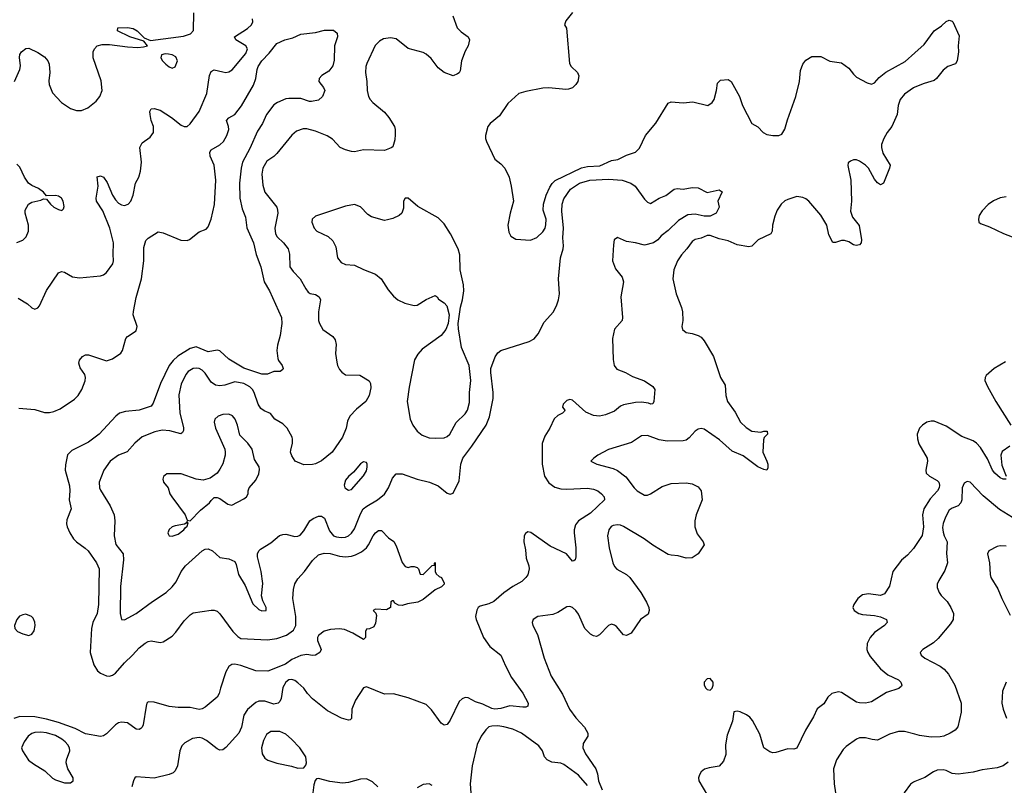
# Model space of a CAD drawing. Header units: inches. Extents: x 2134017 to 2292458, y 756222 to 916513.
# Tile 308 of 387: x 2234010 to 2240599, y 843480 to 848604. Entities that reach past the tile are written whole.
import ezdxf

# ---------------------------------------------------------------- set-up
doc = ezdxf.new("R2010")
doc.units = ezdxf.units.IN
doc.header["$MEASUREMENT"] = 0
doc.layers.add('C2834', color=7, linetype='Continuous')
doc.layers.add('C2844', color=7, linetype='Continuous')

msp = doc.modelspace()

# ---------------------------------------------------------------- linework, layer by layer
at = {"layer": 'C2834', "color": 5}
for points, elevation in [([(2233975.8, 848190), (2234011.6, 848270), (2234014.9, 848294.9), (2234007.7, 848352.3), (2234009.6, 848370.4), (2234021.2, 848390), (2234050, 848411), (2234070, 848414.8), (2234130, 848385.5), (2234176.5, 848356.5), (2234198, 848330), (2234206.9, 848306.9), (2234210.4, 848250.4), (2234204.4, 848195.6), (2234206, 848170), (2234230, 848114.9), (2234288.4, 848050), (2234349.2, 848009.2), (2234390, 847995.8), (2234423.9, 847996.1), (2234465.8, 848014.2), (2234520.9, 848059.1), (2234545.2, 848090), (2234561.2, 848130), (2234554.2, 848194.2), (2234501.6, 848350), (2234500.5, 848390), (2234509.8, 848410.2), (2234527, 848430), (2234562.3, 848437.7), (2234610, 848438.4), (2234730, 848422.6), (2234801, 848419), (2234838, 848422), (2234864, 848430), (2234839.5, 848459.5), (2234746, 848490), (2234664, 848530), (2234666, 848550), (2234730, 848552), (2234770, 848545.3), (2234794.9, 848530), (2234842.5, 848482.5), (2234884.9, 848464.9), (2235106.5, 848493.5), (2235152.6, 848510), (2235172.6, 848532.6), (2235175.4, 848650)], 280), ([(2233999.9, 846739.9), (2234062.4, 846702.4), (2234090, 846676), (2234110, 846666.8), (2234130, 846676), (2234141.2, 846690), (2234190, 846790.7), (2234270, 846910.6), (2234290, 846918.4), (2234310, 846913.7), (2234363.9, 846883.9), (2234410, 846875.6), (2234550, 846888.9), (2234570, 846896.4), (2234590, 846913), (2234632.3, 846970), (2234638, 846990), (2234634.2, 847034.2), (2234637.1, 847110), (2234612.9, 847210), (2234564.9, 847324.8), (2234524.1, 847390), (2234521.4, 847410), (2234535.3, 847490), (2234528.2, 847551.8), (2234550, 847560.3), (2234570.3, 847550), (2234593.9, 847513.9), (2234631.1, 847430), (2234650, 847398.9), (2234670, 847376.9), (2234690, 847364.3), (2234710, 847360.2), (2234735.6, 847370), (2234752.3, 847390), (2234769.7, 847429.7), (2234785.1, 847510), (2234806.2, 847550), (2234817.2, 847590), (2234824.8, 847650), (2234812.8, 847750), (2234830, 847779.3), (2234882.7, 847817.3), (2234904.2, 847850), (2234904.2, 847890), (2234889.6, 847930), (2234882, 847970), (2234880.7, 847990), (2234890, 848006.8), (2234910, 848010.4), (2234950, 847998.3), (2235026.4, 847950), (2235090, 847898), (2235110, 847888.4), (2235130, 847890.4), (2235150, 847906.7), (2235210.8, 847990), (2235262.3, 848110), (2235279.7, 848230), (2235290, 848258), (2235310, 848268.5), (2235370, 848254.3), (2235390, 848251.8), (2235410, 848255.8), (2235430.8, 848269.2), (2235522.6, 848377.4), (2235533.1, 848410), (2235523.5, 848430), (2235456, 848470), (2235447.3, 848490), (2235533.6, 848546.4), (2235560.4, 848570), (2235569.7, 848590), (2235568.4, 848610)], 260), ([(2236908.8, 848630), (2236937.8, 848550), (2236963.4, 848523.4), (2237010, 848490.4), (2237018.7, 848470), (2237010.4, 848430), (2236990, 848394), (2236965.5, 848330), (2236957.1, 848262.9), (2236950, 848248.7), (2236939.1, 848240.9), (2236910, 848229.5), (2236850, 848251.6), (2236810, 848282.9), (2236763.5, 848343.5), (2236730, 848374.3), (2236710, 848385.1), (2236610, 848412.6), (2236530, 848475.6), (2236490, 848483.5), (2236443.2, 848476.8), (2236418.4, 848461.6), (2236388.6, 848431.4), (2236332.8, 848310), (2236326.5, 848290), (2236324, 848250), (2236332.9, 848190), (2236334, 848130), (2236343.2, 848090), (2236355.6, 848070), (2236373.7, 848050), (2236450, 847986.5), (2236479.7, 847950), (2236517.6, 847890), (2236522.8, 847870), (2236523.1, 847836.9), (2236519.3, 847800.7), (2236506, 847754), (2236494.4, 847745.6), (2236450, 847729.5), (2236310, 847732.4), (2236250, 847720.4), (2236230, 847721.7), (2236190, 847732.4), (2236154, 847750), (2236103.7, 847803.7), (2236067.6, 847827.6), (2235990, 847858.9), (2235930, 847873.8), (2235906.5, 847873.5), (2235862.6, 847857.4), (2235830, 847831.6), (2235730, 847709.6), (2235710, 847689.6), (2235663.2, 847656.8), (2235636.5, 847610), (2235630.2, 847569.8), (2235637.5, 847497.5), (2235649.1, 847450), (2235730.2, 847350.2), (2235735.3, 847330), (2235736.5, 847310), (2235716.8, 847210), (2235721.6, 847170), (2235731.6, 847150), (2235775.8, 847110), (2235806, 847070), (2235814.9, 847034.9), (2235818, 846950), (2235838.6, 846918.6), (2235886.7, 846870), (2235923.4, 846803.4), (2235941, 846781), (2235952.6, 846772.6), (2235990, 846764.2), (2236014.6, 846750), (2236022.6, 846730), (2236009.1, 846650), (2236010.2, 846590.2), (2236014.9, 846570), (2236038, 846530), (2236104.5, 846484.5), (2236121.4, 846461.4), (2236126.9, 846430), (2236123.9, 846370), (2236131.3, 846311.3), (2236136.5, 846290), (2236150, 846264), (2236165.1, 846245.1), (2236190, 846226.4), (2236284.9, 846224.9), (2236347.7, 846187.7), (2236356.3, 846170), (2236359.5, 846139.5), (2236348.5, 846090), (2236326.7, 846050), (2236263.4, 845996.6), (2236219.5, 845950), (2236203.6, 845916.4), (2236194.6, 845870), (2236170.3, 845810), (2236101.3, 845710), (2236030, 845651.2), (2235990, 845631.1), (2235970, 845626.2), (2235910, 845624), (2235852.3, 845650), (2235830, 845686), (2235822.6, 845710), (2235823.3, 845723.3), (2235835.3, 845770), (2235836.3, 845796.3), (2235832.8, 845810), (2235799.1, 845870), (2235770, 845899.1), (2235718, 845930), (2235688.9, 845968.9), (2235646.7, 845986.7), (2235623.1, 846003.1), (2235606, 846030), (2235578.4, 846110), (2235567.2, 846130), (2235550, 846147.3), (2235510, 846169.8), (2235450, 846180.9), (2235382.6, 846157.4), (2235350, 846154.4), (2235319.3, 846159.3), (2235290, 846179.2), (2235250, 846238), (2235230, 846258), (2235210, 846269), (2235190, 846272), (2235170, 846268.9), (2235136, 846250), (2235120.7, 846230), (2235090, 846164.5), (2235073.8, 846093.8), (2235081, 845970), (2235105, 845875.1), (2235105.3, 845854.8), (2235099.7, 845840.3), (2235088.3, 845831.7), (2235013.5, 845853.5), (2234963.7, 845856.3), (2234914.2, 845845.8), (2234830, 845812.1), (2234780.9, 845770), (2234727.9, 845712.1), (2234670, 845689.8), (2234615.3, 845650), (2234572.3, 845590), (2234541.5, 845510), (2234544.4, 845470), (2234550, 845456.3), (2234614.9, 845350), (2234642.4, 845290), (2234647, 845250), (2234642.4, 845150), (2234652.8, 845092.7), (2234702.6, 845030), (2234703.2, 844990), (2234683.2, 844810), (2234682.6, 844630), (2234690.7, 844590.7), (2234710, 844587.7), (2234790, 844629.1), (2234897.6, 844710), (2234990, 844771.4), (2235030.5, 844809.5), (2235057.3, 844842.7), (2235090.8, 844910), (2235119.2, 844950), (2235230, 845048.8), (2235250, 845059.5), (2235270, 845062), (2235300.7, 845050), (2235350, 845004), (2235410, 844996.3), (2235450, 844978.8), (2235458.9, 844958.9), (2235474.2, 844890), (2235517.7, 844817.7), (2235570, 844694.8), (2235610, 844657.3), (2235630, 844648), (2235658, 844650), (2235659.3, 844670), (2235635.8, 844715.8), (2235628.1, 844748.1), (2235635.6, 844830), (2235626.6, 844910), (2235601.3, 845010), (2235601.6, 845030), (2235609.6, 845050), (2235620.1, 845059.9), (2235690, 845102.4), (2235749, 845151), (2235770, 845158.9), (2235790, 845160.3), (2235850, 845145.5), (2235870, 845146.7), (2235885.8, 845154.2), (2235910, 845183.1), (2235950.7, 845249.3), (2235973.2, 845266.8), (2236010, 845282), (2236030, 845281.5), (2236050, 845267), (2236083.5, 845183.5), (2236110, 845150.8), (2236130, 845142.4), (2236160.7, 845139.3), (2236190, 845141.5), (2236210, 845149.5), (2236230, 845167.3), (2236250, 845195.6), (2236290, 845296.9), (2236309.2, 845330), (2236332, 845348), (2236404.5, 845390), (2236450.5, 845429.5), (2236477.4, 845470), (2236504.1, 845535.9), (2236530, 845563.8), (2236570, 845564.4), (2236670, 845528), (2236751.3, 845510), (2236810, 845485.5), (2236870, 845436.3), (2236890, 845428), (2236910, 845434.8), (2236950, 845518), (2236961.4, 845630), (2236974.4, 845670), (2237035.6, 845750), (2237130.6, 845890), (2237153.7, 845946.3), (2237178.3, 846070), (2237178.3, 846110), (2237162, 846242), (2237162.7, 846270), (2237191.4, 846348.6), (2237210, 846374.9), (2237230, 846390.6), (2237419, 846450), (2237452.3, 846467.7), (2237479.2, 846500.8), (2237519.5, 846580.5), (2237580.7, 846650), (2237604.6, 846695.4), (2237615.8, 846730), (2237622, 846770), (2237615.4, 846870), (2237627.8, 847010), (2237646.9, 847070), (2237648.7, 847090), (2237644.4, 847144.4), (2237649, 847210), (2237637.7, 847322.3), (2237640.8, 847370), (2237650, 847406), (2237696.5, 847470), (2237754.7, 847510), (2237826, 847530), (2237950, 847536.6), (2238041, 847530), (2238099.1, 847510), (2238128.2, 847490), (2238190, 847402.8), (2238210, 847382.8), (2238230, 847374.8), (2238289.6, 847410.3), (2238332.7, 847427.3), (2238390, 847470.4), (2238410, 847474), (2238450, 847471), (2238510, 847481), (2238550, 847478), (2238610, 847448), (2238690, 847466), (2238710, 847452), (2238682, 847390), (2238690.4, 847350), (2238670, 847309.6), (2238630, 847289.8), (2238590, 847289.8), (2238530, 847303.1), (2238481.4, 847298.6), (2238418.9, 847261.1), (2238350, 847192.8), (2238302.2, 847157.8), (2238280.3, 847130), (2238250.5, 847110), (2238190, 847095.5), (2238130, 847111.1), (2238070, 847119.1), (2238010, 847146.6), (2237988.7, 847131.3), (2237982.4, 847097.6), (2237977.6, 846990), (2237996.1, 846936.1), (2238040.2, 846880.2), (2238050.2, 846850), (2238032.8, 846750), (2238043.1, 846610), (2238040.3, 846590), (2237990, 846534), (2237976.4, 846470), (2237981.3, 846330), (2237988, 846290), (2238004.7, 846264.7), (2238062.9, 846242.9), (2238110, 846215.5), (2238190, 846187.7), (2238246.8, 846150), (2238259.1, 846130), (2238254, 846050), (2238246, 846034), (2238234, 846030), (2238218, 846038), (2238170, 846043.8), (2238130, 846041.5), (2238050, 846026.3), (2238030, 846017.4), (2237990, 845984.8), (2237930, 845959.2), (2237890, 845949.8), (2237850, 845954.8), (2237798, 845978), (2237710, 846056.9), (2237690, 846062), (2237670, 846055.8), (2237646, 846030), (2237642.8, 846010), (2237658.7, 845990), (2237656.3, 845983.7), (2237643.1, 845970), (2237610, 845954.8), (2237586.2, 845933.8), (2237556.8, 845870), (2237523.2, 845816.8), (2237507, 845767), (2237505.6, 845630), (2237521.6, 845550), (2237550, 845504), (2237590, 845476.2), (2237630, 845465), (2237670, 845462), (2237810, 845468.4), (2237850, 845461.7), (2237877.8, 845450), (2237903.5, 845430), (2237921.3, 845410), (2237924, 845390), (2237830, 845301.8), (2237750, 845250.9), (2237730, 845222.9), (2237719.1, 845190), (2237719.1, 845170), (2237730.2, 845069.8), (2237730.3, 845009.7), (2237726.8, 844990), (2237718, 844982), (2237710, 844979.5), (2237669.5, 845030), (2237560.2, 845080.2), (2237430, 845171.3), (2237410, 845176.2), (2237394, 845166), (2237386.3, 845150), (2237383.6, 845110), (2237395.3, 845055.2), (2237399.9, 844999.9), (2237416.4, 844950), (2237418.4, 844930), (2237410, 844889.3), (2237397.1, 844870), (2237370, 844843.6), (2237310.2, 844809.8), (2237250, 844767.8), (2237181.6, 844710), (2237150, 844694.5), (2237090, 844679.7), (2237077.6, 844670), (2237067.7, 844652.3), (2237060.2, 844610), (2237063.9, 844590), (2237112.4, 844470), (2237156.5, 844410), (2237230.2, 844350.2), (2237260, 844280), (2237300.6, 844200.6), (2237377.1, 844097.1), (2237411.7, 844030), (2237410.3, 844009.7), (2237396.2, 844003.8), (2237376.1, 844003.9), (2237290, 844013.1), (2237230, 843994), (2237190, 843990.6), (2237170, 843994.5), (2237110, 844022.4), (2237059.7, 844039.7), (2237010, 844065.4), (2236990, 844067.8), (2236970, 844059.6), (2236950, 844040.9), (2236890, 843916), (2236870, 843886.6), (2236850, 843881.6), (2236830, 843896.9), (2236764.7, 843984.7), (2236730, 844020.3), (2236610, 844066.3), (2236510, 844093), (2236450, 844089.6), (2236330, 844139.3), (2236310, 844132.7), (2236256.5, 844050), (2236232.7, 843990), (2236230, 843928), (2236221, 843919), (2236210, 843916), (2236164, 843930), (2236070, 843979.5), (2235970, 844059.6), (2235935.5, 844095.5), (2235910, 844130.9), (2235870, 844166.2), (2235850, 844181), (2235830, 844188.4), (2235810, 844185.4), (2235790, 844169.6), (2235770, 844133.6), (2235759.3, 844060.7), (2235750, 844041.3), (2235738.7, 844030), (2235710, 844023.7), (2235650, 844042.6), (2235610, 844044.1), (2235590, 844035.1), (2235533.6, 843986.4), (2235508.7, 843950), (2235493.5, 843870), (2235476.9, 843830), (2235390, 843732.8), (2235370, 843717.4), (2235350, 843715.1), (2235330, 843723.5), (2235259.5, 843779.5), (2235230, 843795.4), (2235210, 843799.8), (2235166.6, 843793.4), (2235115.4, 843764.6), (2235095.2, 843744.8), (2235081.4, 843710), (2235065, 843610), (2235050, 843577.6), (2235035.6, 843564.4), (2235010, 843551.3), (2234910, 843527.3), (2234790, 843535.8), (2234780.5, 843530), (2234770.4, 843510), (2234760.3, 843470)], 260), ([(2237708.6, 848651.4), (2237663.4, 848596.6), (2237656.3, 848570), (2237668.5, 848548.5), (2237688.2, 848310), (2237700.5, 848290), (2237743, 848250), (2237750.5, 848229.5), (2237744, 848190), (2237730.8, 848170), (2237710, 848149.2), (2237681.4, 848138.6), (2237664, 848136), (2237550, 848147.6), (2237510, 848146), (2237395.6, 848124.4), (2237350, 848109.5), (2237277.2, 848042.8), (2237220.3, 847959.8), (2237158.8, 847910), (2237142.8, 847890), (2237126, 847830), (2237126.8, 847810), (2237134, 847790), (2237190, 847670.8), (2237230, 847640.5), (2237255.8, 847610), (2237284.4, 847550), (2237298.4, 847490), (2237313.4, 847390), (2237290.7, 847310), (2237277.3, 847230), (2237282, 847182), (2237296.3, 847156.3), (2237330, 847134.8), (2237428.5, 847128.5), (2237470, 847147.2), (2237510, 847183.7), (2237525.4, 847210), (2237531.1, 847231.1), (2237532.8, 847270), (2237513.5, 847330), (2237515, 847370), (2237533, 847430), (2237556.8, 847483.2), (2237572.4, 847507.6), (2237592.8, 847527.2), (2237770, 847612.6), (2237810, 847622.8), (2237892.8, 847627.2), (2237970, 847662.8), (2238011.8, 847668.2), (2238070, 847698.6), (2238130, 847718.3), (2238156.3, 847743.7), (2238198.5, 847830), (2238267.2, 847912.8), (2238350, 848044.6), (2238370, 848053.8), (2238450, 848048.2), (2238513.7, 848053.7), (2238614, 848030), (2238642.7, 848050), (2238657, 848070), (2238673, 848130), (2238680.1, 848179.9), (2238700.2, 848199.8), (2238750, 848203.8), (2238771.3, 848191.3), (2238826, 848090), (2238845.5, 848030), (2238910, 847910.4), (2238950, 847887), (2238984.2, 847850), (2239010, 847835.8), (2239050, 847828.7), (2239090, 847828.5), (2239110, 847837.1), (2239129.1, 847870.9), (2239146.6, 847933.4), (2239203.7, 848090), (2239228.7, 848190), (2239235.6, 848264.4), (2239250, 848306.8), (2239270, 848334), (2239310, 848358), (2239370, 848358.8), (2239430, 848327.7), (2239510, 848314.8), (2239559, 848279), (2239590, 848238.8), (2239610, 848220.7), (2239681.7, 848181.7), (2239710, 848173.4), (2239730, 848180.7), (2239762.2, 848217.7), (2239806.2, 848253.8), (2239936.1, 848323.9), (2240000, 848381.6)], 280), ([(2234003.2, 846003.2), (2234110, 845994.5), (2234176.2, 845976.2), (2234210, 845974.3), (2234238.6, 845981.4), (2234280.2, 845999.8), (2234376, 846064), (2234400.8, 846090), (2234426.5, 846130), (2234447, 846187), (2234449.7, 846210), (2234446, 846230), (2234414.2, 846274.2), (2234404.8, 846304.8), (2234410, 846324.7), (2234429, 846350), (2234450, 846361), (2234470, 846361), (2234590, 846322), (2234630, 846334.8), (2234686.8, 846373.2), (2234697.2, 846390), (2234719, 846470), (2234730, 846484.7), (2234790, 846521), (2234795.1, 846550), (2234769.8, 846629.8), (2234771.2, 846651.2), (2234790, 846744), (2234825.2, 846870), (2234840.2, 846990), (2234840.1, 847079.9), (2234853.8, 847126.2), (2234870, 847142.8), (2234936.5, 847183.5), (2234970, 847177), (2235087.9, 847127.9), (2235130, 847126.7), (2235146.6, 847133.4), (2235210, 847183.8), (2235257.4, 847202.6), (2235270, 847217.3), (2235290.6, 847269.4), (2235313.1, 847366.9), (2235321.1, 847530), (2235309.9, 847629.9), (2235285.3, 847690), (2235282.4, 847717.6), (2235290, 847734), (2235350, 847766.7), (2235373.7, 847790), (2235395.1, 847830), (2235408.3, 847870), (2235407.8, 847890), (2235393.2, 847930), (2235410, 847946.8), (2235450, 847970.4), (2235492.8, 848027.2), (2235574.1, 848165.9), (2235589.4, 848210), (2235598.8, 848270), (2235605.9, 848290), (2235630, 848329.1), (2235679.1, 848380.9), (2235730, 848445.7), (2235782.9, 848470), (2235837.1, 848482.8), (2235890, 848506.4), (2235990, 848519.6), (2236050, 848533.8), (2236110, 848533.4), (2236134.6, 848514.6), (2236135.3, 848490), (2236115.3, 848430), (2236113, 848333), (2236104.7, 848295.3), (2236079.4, 848260.6), (2236030.8, 848230), (2236013.4, 848210), (2236010.7, 848190), (2236042.8, 848150), (2236050.7, 848130), (2236036, 848090), (2236010, 848066.6), (2235962.5, 848057.5), (2235950, 848057), (2235890, 848076.9), (2235810, 848077.6), (2235790, 848073.6), (2235734, 848050), (2235710, 848035.4), (2235660.9, 847970), (2235635.2, 847910), (2235601.2, 847858.8), (2235550, 847742.3), (2235500.9, 847650), (2235490.8, 847610), (2235481.4, 847510), (2235482.8, 847410), (2235498.8, 847338.8), (2235521.6, 847281.6), (2235529, 847211), (2235573.6, 847110), (2235592.4, 847032.4), (2235622.9, 846950), (2235645.4, 846850), (2235682.3, 846790), (2235761.3, 846610), (2235763.9, 846570), (2235752.9, 846490), (2235734, 846426), (2235730.1, 846390), (2235737.5, 846337.5), (2235742.5, 846322.5), (2235766, 846290), (2235773, 846270), (2235770, 846262), (2235752, 846250), (2235710, 846249.4), (2235668.7, 846231.3), (2235630, 846232.8), (2235510, 846271.2), (2235410, 846333), (2235350, 846387.4), (2235330, 846391.8), (2235270, 846382.4), (2235190, 846414.1), (2235150, 846404.2), (2235067.9, 846352.1), (2235036.6, 846323.4), (2235010.1, 846290), (2234951.3, 846170), (2234903.2, 846036.8), (2234890, 846018.3), (2234810, 845990.7), (2234717.6, 845982.4), (2234678.4, 845970), (2234653.7, 845950), (2234541.3, 845830), (2234470, 845777.7), (2234358.2, 845721.8), (2234329, 845691), (2234315.6, 845624.4), (2234313.5, 845590), (2234344, 845484), (2234346.2, 845450), (2234341.2, 845390), (2234353.8, 845330), (2234324.1, 845255.9), (2234322.3, 845230), (2234326.8, 845210), (2234344.2, 845170), (2234369.3, 845130), (2234388.9, 845108.9), (2234448.3, 845068.3), (2234467.8, 845050), (2234522.6, 844970), (2234541.6, 844930), (2234538, 844690), (2234527, 844630), (2234500.1, 844570), (2234489.6, 844530), (2234480.6, 844370), (2234506.5, 844286.5), (2234530, 844246.7), (2234550.8, 844230.8), (2234590, 844213.6), (2234610, 844211.3), (2234630, 844216.9), (2234650, 844230.2), (2234710, 844299.7), (2234765.3, 844350), (2234810, 844400.3), (2234850, 844432.4), (2234870, 844443.1), (2234890, 844447), (2234950, 844434.9), (2234970, 844439.3), (2235030, 844477.6), (2235055.5, 844504.4), (2235110, 844580.3), (2235150, 844622), (2235170, 844635.3), (2235290, 844651.3), (2235310, 844651.5), (2235330, 844644.9), (2235350, 844626.7), (2235436.3, 844510), (2235470, 844475.4), (2235490, 844463.5), (2235667.2, 844452.8), (2235730, 844463.5), (2235795, 844485), (2235842.4, 844517.6), (2235857.1, 844550), (2235856.5, 844610), (2235837.9, 844730), (2235842, 844790), (2235850, 844827.7), (2235870, 844861.3), (2235914.5, 844910), (2235970, 844985.5), (2236010, 845022.4), (2236046.3, 845033.7), (2236088.3, 845031.7), (2236150, 845014.3), (2236190, 845010.1), (2236230, 845013.6), (2236257.4, 845022.6), (2236296.8, 845043.2), (2236329.8, 845070.2), (2236344.7, 845090), (2236374, 845150), (2236390, 845170.4), (2236410, 845185.5), (2236430, 845184.9), (2236477.4, 845137.4), (2236512.3, 845112.3), (2236530, 845082.8), (2236570, 844971.3), (2236590, 844944.7), (2236610, 844938), (2236630, 844944.7), (2236650, 844944.7), (2236670, 844938), (2236678, 844930), (2236690, 844894), (2236710, 844892), (2236770, 844952), (2236786, 844954), (2236786, 844966), (2236790.8, 844970.8), (2236791, 844910), (2236796, 844896), (2236816.9, 844876.9), (2236831.3, 844870), (2236850, 844834), (2236850, 844826), (2236831.6, 844808.4), (2236790, 844788.7), (2236710, 844724), (2236674.6, 844705.4), (2236605.8, 844694.2), (2236570, 844682.7), (2236545.6, 844685.6), (2236520.2, 844700.2), (2236510, 844715.3), (2236505.4, 844714.6), (2236492.7, 844707.3), (2236492, 844670), (2236464.7, 844655.3), (2236390, 844658), (2236374, 844650), (2236392, 844632), (2236396.9, 844616.9), (2236390, 844566), (2236379.8, 844540.2), (2236350, 844528), (2236330, 844526), (2236324.7, 844510), (2236324.7, 844470), (2236310, 844455.3), (2236238.8, 844498.8), (2236182.8, 844522.8), (2236148.1, 844528.1), (2236090, 844523.5), (2236048.1, 844511.9), (2236010, 844482.7), (2236003.1, 844470), (2236001.6, 844450), (2236026.8, 844390), (2236018.8, 844370), (2235988.1, 844351.9), (2235970, 844347.8), (2235930, 844355.1), (2235890, 844348.3), (2235830, 844322), (2235788.9, 844290), (2235670, 844244.3), (2235590, 844246.2), (2235490, 844282.8), (2235450, 844289.9), (2235430, 844288.1), (2235410, 844275.1), (2235390, 844238.9), (2235352.6, 844130), (2235345.1, 844094.9), (2235331.7, 844070), (2235250, 844002.4), (2235230, 843991.1), (2235210, 843988.5), (2235150, 844001.8), (2235070, 844001), (2235010, 844006.8), (2234910, 844036.2), (2234870, 844038), (2234860.4, 844030), (2234854.9, 844010), (2234835.5, 843884.5), (2234830, 843869.4), (2234819.6, 843860.4), (2234810, 843854), (2234790, 843856.9), (2234730, 843897.7), (2234690, 843903.5), (2234670, 843898.5), (2234650, 843885.4), (2234590, 843823.5), (2234570, 843811.1), (2234550, 843806.2), (2234450, 843824.9), (2234380.2, 843860.2), (2234270, 843899.9), (2234190, 843921.8), (2234110, 843937.8), (2234010, 843939.6), (2233970, 843926.9)], 240), ([(2240000, 848153.1), (2239990, 848149.1), (2239930, 848105.7), (2239901, 848070), (2239887.3, 848030), (2239882.6, 847970), (2239845.1, 847890), (2239814.8, 847850), (2239792.1, 847810), (2239777.5, 847770), (2239775.9, 847750), (2239786, 847710), (2239834.4, 847630), (2239830.4, 847610), (2239790, 847509.2), (2239770, 847499.5), (2239750, 847512), (2239730, 847537), (2239689.7, 847610), (2239670, 847629.7), (2239630, 847658), (2239610, 847666.3), (2239590, 847666), (2239570, 847658.4), (2239554.6, 847645.4), (2239550.5, 847629.5), (2239572, 847530), (2239575.6, 847390), (2239570, 847322), (2239582.8, 847282.7), (2239626.6, 847226.6), (2239643.8, 847130), (2239640.5, 847110), (2239630, 847098), (2239607.9, 847092.1), (2239590, 847097.4), (2239558.3, 847118.3), (2239530, 847127.3), (2239510, 847126.9), (2239470, 847113.6), (2239450, 847113.2), (2239425.2, 847165.2), (2239411.8, 847230), (2239370, 847296.9), (2239290, 847389.8), (2239270, 847406), (2239250, 847414.5), (2239210, 847419.9), (2239150, 847401.8), (2239130, 847391.4), (2239105.8, 847370), (2239079.3, 847330), (2239063.2, 847290), (2239047.6, 847230), (2239044.2, 847190), (2239036.4, 847170), (2238950.6, 847130), (2238910, 847089.5), (2238890, 847083.6), (2238810, 847097.7), (2238750, 847124.1), (2238690, 847136.5), (2238630, 847158.9), (2238610, 847159.2), (2238570, 847141.7), (2238530, 847133.5), (2238510, 847119.7), (2238474.6, 847070), (2238437.4, 847030), (2238411.8, 846990), (2238387, 846930), (2238380.3, 846870), (2238401.6, 846770), (2238437.7, 846677.7), (2238444.4, 846650), (2238446.7, 846590), (2238441.6, 846550), (2238444.9, 846530), (2238470, 846510.6), (2238510, 846504.9), (2238550, 846490.8), (2238570, 846478.8), (2238590, 846454.8), (2238652.7, 846350), (2238699.5, 846210), (2238730, 846157.3), (2238735.9, 846090), (2238746.5, 846050), (2238798, 845978), (2238834, 845910), (2238870, 845874.3), (2238910, 845850.4), (2238970, 845843), (2238989.7, 845850.3), (2239012.7, 845850), (2239014.4, 845830), (2238992.1, 845807.9), (2238987, 845793), (2238983.2, 845710), (2239010.4, 845649.6), (2239015.8, 845630), (2239015.5, 845604.5), (2239010, 845588.7), (2238990, 845592.7), (2238950, 845612.4), (2238850, 845685.1), (2238777.5, 845717.5), (2238692.5, 845792.5), (2238590, 845862.7), (2238570, 845868.4), (2238550, 845864), (2238530, 845849.6), (2238490, 845804.7), (2238470, 845791.1), (2238450, 845784.8), (2238342.5, 845782.5), (2238290, 845792.5), (2238210, 845821.2), (2238170, 845818.5), (2238104.7, 845775.3), (2237950, 845728.3), (2237879.1, 845690), (2237850.7, 845670), (2237832, 845650), (2237871.3, 845630), (2237980.3, 845600.2), (2238010, 845586), (2238064.8, 845544.8), (2238122.3, 845470), (2238142.6, 845450), (2238190, 845421.5), (2238210, 845422.7), (2238229.8, 845430.2), (2238310, 845480.7), (2238370, 845499.3), (2238470, 845504.9), (2238510, 845497.3), (2238550, 845478.8), (2238570.6, 845450), (2238576.4, 845390), (2238536.3, 845290), (2238527.3, 845250), (2238527.3, 845210), (2238543.4, 845163.4), (2238582.8, 845110), (2238590.8, 845090), (2238550.5, 845029.5), (2238510, 845002.7), (2238470, 845000.7), (2238415.3, 845015.3), (2238370, 845019.6), (2238350, 845025.6), (2238246.6, 845086.6), (2238187.8, 845130), (2238050, 845213.1), (2238030, 845221.5), (2238010, 845223.5), (2237981.6, 845218.4), (2237968.4, 845211.6), (2237951.8, 845190), (2237943.9, 845150), (2237953.8, 845070), (2237978.9, 844970), (2237990, 844944.9), (2238005.7, 844925.7), (2238070, 844891.8), (2238091.8, 844871.8), (2238165.5, 844770), (2238204.8, 844704.8), (2238219.5, 844670), (2238222.4, 844650), (2238214.8, 844625.2), (2238164.9, 844590), (2238101.4, 844498.6), (2238070, 844482), (2238050, 844487.3), (2238002.3, 844542.3), (2237990, 844551.8), (2237970, 844557.6), (2237950, 844549.6), (2237890, 844486.6), (2237870, 844477), (2237850, 844480.7), (2237830, 844491.5), (2237791.3, 844530), (2237750, 844625.2), (2237731.6, 844650), (2237710, 844669.6), (2237690, 844677.6), (2237670, 844675.6), (2237610, 844637.6), (2237577.2, 844622.8), (2237478, 844610), (2237444.9, 844590), (2237438.7, 844570), (2237443.1, 844550), (2237475.3, 844490), (2237519.6, 844330), (2237566, 844210), (2237642, 844090), (2237688.1, 843990), (2237731.7, 843931.7), (2237790.1, 843870.1), (2237811.6, 843830), (2237811.7, 843810), (2237780.2, 843759.8), (2237777.6, 843730), (2237795.4, 843690), (2237865.5, 843590), (2237876.7, 843556.7), (2237883.2, 843510), (2237907, 843450)], 280), ([(2233990, 847113), (2234030, 847128), (2234053.3, 847150), (2234069.6, 847190), (2234069.6, 847230), (2234046, 847310), (2234045.2, 847330), (2234069.4, 847370.6), (2234090, 847382.8), (2234150, 847396), (2234170, 847404.7), (2234190, 847402), (2234214.8, 847370), (2234238.8, 847350), (2234270, 847333), (2234292.1, 847327.9), (2234302.7, 847337.3), (2234306.8, 847353.2), (2234301.1, 847390), (2234289.4, 847410), (2234270, 847422.4), (2234250, 847427), (2234190, 847426), (2234168, 847450), (2234135.1, 847475.1), (2234090, 847495.1), (2234069.6, 847509.6), (2234040.7, 847550), (2234010, 847618), (2233990, 847638.4)], 280), ([(2240000, 845079.2), (2239990, 845064.2), (2239950, 845020.7), (2239910, 844986.6), (2239853.7, 844910), (2239830, 844812.7), (2239797.7, 844762.3), (2239770, 844749.4), (2239690, 844761.6), (2239650, 844754.5), (2239617.3, 844730), (2239591, 844690), (2239586, 844670), (2239594.8, 844650), (2239624.7, 844630), (2239650, 844623.7), (2239730, 844617.1), (2239770, 844608.2), (2239810.8, 844590), (2239814, 844570), (2239796.3, 844550), (2239730, 844502.4), (2239701.1, 844470), (2239680.3, 844430), (2239679.5, 844390), (2239685.3, 844370), (2239701.8, 844341.8), (2239770, 844260.3), (2239818.4, 844218.4), (2239890, 844186), (2239906, 844170), (2239913, 844150), (2239910, 844144), (2239892.8, 844127.3), (2239810, 844101.1), (2239710, 844039.8), (2239670, 844029.7), (2239630, 844031.2), (2239610, 844036.9), (2239510, 844100.4), (2239490, 844105.7), (2239444.7, 844095.3), (2239418, 844070), (2239390, 844025.2), (2239347.2, 843992.8), (2239321.3, 843938.7), (2239268.7, 843850), (2239210, 843729.4), (2239190, 843722), (2239150, 843725.1), (2239070, 843699.3), (2239050, 843697.2), (2239030, 843704), (2238989.5, 843730), (2238962.7, 843822.7), (2238913.6, 843913.6), (2238896, 843936), (2238872.4, 843952.4), (2238830, 843972), (2238810, 843976), (2238787.5, 843972.5), (2238780.7, 843910), (2238744.2, 843815.8), (2238732.8, 843750), (2238734.1, 843685.9), (2238719.3, 843640.7), (2238690, 843607.1), (2238623, 843597), (2238592.9, 843587.1), (2238570.3, 843569.7), (2238558, 843550), (2238553, 843530), (2238554.9, 843510), (2238612.1, 843412)], 320), ([(2237810, 843479.8), (2237750, 843547.7), (2237650, 843619.8), (2237630, 843627.7), (2237570, 843634.8), (2237538.7, 843650), (2237522.2, 843670), (2237507.8, 843710), (2237483.6, 843743.6), (2237368.5, 843828.5), (2237310, 843855.9), (2237250, 843872.4), (2237210, 843877.8), (2237170, 843876.8), (2237149.6, 843870.4), (2237128.3, 843851.7), (2237096.9, 843810), (2237070, 843753.2), (2237036.9, 843610), (2237024.7, 843490), (2237027.8, 843430)], 280), ([(2240000, 843821.9), (2239930, 843839.7), (2239890, 843839.7), (2239830, 843822), (2239750, 843782.9), (2239714.2, 843785.8), (2239670, 843797.7), (2239630, 843798.9), (2239610, 843789.6), (2239540.6, 843739.4), (2239521.1, 843718.9), (2239474.9, 843650), (2239454.5, 843590), (2239459.8, 843490), (2239478.5, 843370)], 340), ([(2236405.6, 843470), (2236370, 843502.9), (2236330, 843524.5), (2236290, 843521.6), (2236210, 843498.9), (2236170, 843494.8), (2236084.9, 843504.9), (2236010, 843525.2), (2235996.9, 843523.1), (2235987.3, 843512.7), (2235977.1, 843482.9), (2235969.1, 843410.9)], 280), ([(2236770, 843479), (2236750, 843489.2), (2236710, 843486), (2236670, 843462.7)], 280), ([(2240000, 843505.8), (2239990, 843501.6), (2239970, 843486.6), (2239928, 843430), (2239920.5, 843410), (2239918, 843370), (2239939.1, 843330), (2239996.3, 843270), (2240000, 843263.7)], 360)]:
    msp.add_lwpolyline(points, dxfattribs=dict(at, elevation=elevation))
for points, elevation in [([(2234984.2, 848375.8), (2234958, 848370), (2234953.4, 848350), (2234964.9, 848330), (2234986.6, 848306.6), (2235010, 848288.4), (2235030, 848280.5), (2235050, 848287.7), (2235065.4, 848330), (2235054.9, 848354.9), (2235030, 848368.4), (2235005.8, 848374.2)], 280), ([(2236610, 847409.2), (2236590, 847409), (2236577.3, 847390), (2236578, 847342), (2236566, 847310), (2236550, 847294), (2236507.3, 847272.7), (2236470, 847264), (2236450, 847261.2), (2236364.6, 847284.6), (2236340.1, 847300.1), (2236290, 847352.3), (2236250, 847367.3), (2236190, 847356.2), (2235988, 847290), (2235967.2, 847270), (2235964.6, 847250), (2235979.5, 847210), (2235999.1, 847190), (2236074.2, 847154.2), (2236105.3, 847125.3), (2236124.4, 847084.4), (2236136, 847010), (2236160, 846980), (2236190, 846966), (2236250, 846960.9), (2236310, 846931.8), (2236390, 846902), (2236427.7, 846870), (2236476.1, 846796.1), (2236510, 846754), (2236541, 846730), (2236587.2, 846707.2), (2236650, 846690.4), (2236670, 846693.1), (2236728.7, 846731.3), (2236790, 846759.1), (2236802.8, 846750), (2236812.8, 846732.8), (2236850.3, 846710.3), (2236867.7, 846690), (2236883, 846630), (2236876.3, 846570), (2236861.6, 846530), (2236830.2, 846489.8), (2236701.9, 846398.1), (2236674.1, 846365.9), (2236652.2, 846327.8), (2236615.1, 846144.9), (2236603.2, 846050), (2236622.6, 845930), (2236641.1, 845890), (2236669.5, 845849.5), (2236703.6, 845823.6), (2236750, 845806.3), (2236790, 845802.7), (2236850, 845806), (2236870, 845814), (2236888.7, 845831.3), (2236931.4, 845908.6), (2236990, 845965.7), (2237006, 845990), (2237018.9, 846041.1), (2237019.4, 846110), (2237027.6, 846190), (2237017.7, 846290), (2236965.7, 846410), (2236945.1, 846534.9), (2236944.5, 846570), (2236959.1, 846680.9), (2236973, 846730), (2236982.4, 846790), (2236979.6, 846830), (2236957, 846930), (2236956, 847030), (2236944.5, 847070), (2236893.3, 847170), (2236850, 847237), (2236810, 847278.4), (2236674.3, 847354.3)], 280), ([(2235410, 845964.6), (2235370, 845961), (2235338.4, 845950), (2235316, 845930), (2235310.2, 845910), (2235319.6, 845870), (2235381.7, 845730), (2235383.6, 845710), (2235383.6, 845690), (2235368.1, 845631.9), (2235350, 845595.1), (2235330, 845569.5), (2235285.1, 845534.9), (2235236.9, 845523.1), (2235190, 845529.8), (2235090, 845564.8), (2234994.2, 845565.8), (2234972.7, 845547.3), (2234968, 845530), (2234972.7, 845510), (2235003.1, 845470), (2235015.3, 845430), (2235027.2, 845410), (2235116.3, 845290), (2235130, 845254), (2235150, 845251.3), (2235218.9, 845321.1), (2235279.6, 845370), (2235290, 845387.3), (2235310, 845405.5), (2235330, 845406), (2235350, 845400.4), (2235401.6, 845361.6), (2235430, 845354), (2235510, 845398.4), (2235526.6, 845410), (2235539.5, 845430), (2235538.4, 845450), (2235544.7, 845470), (2235590, 845522.7), (2235610, 845564.4), (2235614.4, 845594.4), (2235612.1, 845612.1), (2235581.6, 845661.6), (2235564.7, 845730), (2235536.9, 845770), (2235483.7, 845823.7), (2235466.8, 845890), (2235450.5, 845930.5), (2235433.5, 845953.5)], 280), ([(2236310, 845645.6), (2236290, 845631.5), (2236243.9, 845576.1), (2236210, 845547.8), (2236190, 845522), (2236182, 845490), (2236186.3, 845470), (2236210, 845455.3), (2236230, 845460.3), (2236310, 845550.5), (2236330, 845585.5), (2236335.6, 845610), (2236335.1, 845630), (2236330, 845640.9)], 280), ([(2235130, 845246), (2235124.7, 845235.3), (2235112.7, 845227.3), (2235050, 845217.6), (2235030, 845209.4), (2235010, 845192), (2235000.5, 845170), (2235003.1, 845163.1), (2235010.6, 845150.6), (2235030, 845146.7), (2235070, 845160.5), (2235109, 845190), (2235116, 845204), (2235130, 845214), (2235136.4, 845236.4)], 280), ([(2234050, 844625.1), (2234030, 844622), (2234008.7, 844611.3), (2233990, 844589.2), (2233974.9, 844550), (2233978, 844530), (2233996, 844510), (2234030, 844493.4), (2234070, 844482), (2234090, 844490.8), (2234105.8, 844514.2), (2234113.6, 844550), (2234111.3, 844571.3), (2234099.3, 844599.3), (2234089.6, 844609.6)], 240), ([(2238630, 844195.1), (2238610, 844192.7), (2238590.8, 844170), (2238590.6, 844150), (2238600.7, 844130), (2238610, 844122), (2238630, 844117.3), (2238642.7, 844130), (2238649.3, 844150), (2238649.3, 844170)], 320), ([(2234150, 843836.1), (2234110, 843834.5), (2234090, 843827.9), (2234065.3, 843810), (2234038.9, 843770), (2234021.6, 843730), (2234027.7, 843710), (2234069.3, 843649.3), (2234102.9, 843622.9), (2234177.4, 843577.4), (2234230, 843528.8), (2234250, 843516), (2234310, 843496.2), (2234350, 843495.6), (2234368, 843510), (2234368.5, 843530), (2234331.6, 843590), (2234319.8, 843630), (2234322.4, 843650), (2234345.8, 843710), (2234342.2, 843730), (2234332.1, 843750), (2234315, 843770), (2234290.8, 843790), (2234250, 843813.9), (2234190, 843831.7)], 260), ([(2235690, 843839.7), (2235660.2, 843819.8), (2235640.5, 843779.5), (2235628.3, 843730), (2235631.8, 843690), (2235650, 843662.4), (2235670, 843648.7), (2235730, 843627.2), (2235828.6, 843608.6), (2235870, 843595.5), (2235910, 843598), (2235925.2, 843614.8), (2235929.2, 843630), (2235923.7, 843670), (2235883.6, 843730), (2235828, 843790), (2235790, 843822.3), (2235750, 843839.2)], 280)]:
    msp.add_lwpolyline(points, close=True, dxfattribs=dict(at, elevation=elevation))
at = {"layer": 'C2844', "color": 5}
for points, elevation in [([(2240000, 848381.6), (2240062.2, 848437.8), (2240130, 848530.2), (2240177.3, 848562.7), (2240210, 848591.5), (2240230, 848601.7), (2240250, 848595.3), (2240253.8, 848590), (2240295.9, 848495.9), (2240289.4, 848430), (2240291.8, 848390), (2240284, 848330), (2240271.1, 848308.9), (2240220.7, 848290), (2240190, 848267.6), (2240144.9, 848210), (2240130, 848197.6), (2240061.8, 848178.2), (2240000, 848153.1)], 280), ([(2240610, 847419.6), (2240570, 847411.8), (2240527.1, 847392.9), (2240490, 847366.6), (2240450, 847325.2), (2240430, 847294), (2240424.9, 847270), (2240427.7, 847250), (2240439.9, 847239.9), (2240498.8, 847218.8), (2240592.3, 847172.3), (2240650.3, 847150.3)], 320), ([(2240606.4, 846313.6), (2240530, 846269.2), (2240477.3, 846222.7), (2240470.6, 846209.4), (2240467.7, 846190), (2240485.5, 846150), (2240541.6, 846050), (2240643, 845890)], 320), ([(2240610.3, 845529.7), (2240590.3, 845529.7), (2240570, 845539), (2240534.2, 845570), (2240520.5, 845590), (2240485.9, 845665.9), (2240439.9, 845739.9), (2240413.5, 845770), (2240390, 845785.5), (2240315.4, 845815.4), (2240210, 845883.1), (2240130, 845917.7), (2240110, 845918.3), (2240080.7, 845910), (2240050.5, 845890), (2240030.4, 845870), (2240016.4, 845830), (2240018, 845798), (2240026, 845766), (2240081.6, 845670), (2240085.5, 845650), (2240073.4, 845590), (2240076.3, 845570), (2240098.8, 845550), (2240150, 845520.5), (2240159.3, 845510), (2240164.9, 845490), (2240163.1, 845470), (2240152, 845450), (2240101.5, 845398.5), (2240059.2, 845330), (2240051.3, 845290), (2240058.2, 845210), (2240048.3, 845151.7), (2240000, 845079.2)], 320), ([(2240635.5, 845750), (2240584.8, 845715.2), (2240574.7, 845690), (2240582.1, 845622.1), (2240611.1, 845550)], 320), ([(2240653.4, 845273.4), (2240566.9, 845326.9), (2240458, 845418), (2240370, 845508), (2240350, 845513), (2240330, 845502.4), (2240316.3, 845470), (2240314.3, 845390), (2240308.7, 845371.3), (2240290.1, 845349.9), (2240250, 845335.5), (2240230, 845321), (2240204.6, 845275.4), (2240188.3, 845231.7), (2240185.9, 845205.9), (2240190, 845173.4), (2240196.5, 845150), (2240216.8, 845110), (2240211.8, 845031.8), (2240217.6, 844970), (2240201.6, 844918.4), (2240159.5, 844850), (2240150, 844826), (2240150, 844804.7), (2240163.1, 844770), (2240176.4, 844750), (2240215.8, 844710), (2240241.7, 844670), (2240258.7, 844630), (2240256.5, 844590), (2240238.4, 844561.6), (2240156.7, 844463.3), (2240125.6, 844434.4), (2240054, 844390), (2240036.3, 844370), (2240042, 844350), (2240067.7, 844330), (2240170, 844276.9), (2240197.1, 844257.1), (2240224.3, 844224.3), (2240266.5, 844150), (2240309, 844029), (2240309, 843970), (2240288.5, 843871.5), (2240270.7, 843850), (2240236.3, 843830), (2240194, 843810), (2240170, 843804.2), (2240110, 843802.7), (2240030, 843814.2), (2240000, 843821.9)], 340), ([(2240610, 845080.7), (2240570, 845082.9), (2240550, 845078.4), (2240494.8, 845050), (2240485.5, 845030), (2240500.3, 844970), (2240503.1, 844890), (2240508.5, 844870), (2240554.8, 844794.8), (2240581.3, 844730), (2240638, 844618)], 360), ([(2240610.3, 844169.7), (2240587, 844110), (2240582, 844030), (2240590.3, 843990), (2240613.8, 843930)], 360), ([(2240625.3, 843634.7), (2240590, 843609.8), (2240550, 843597.6), (2240450, 843584.7), (2240390, 843567.8), (2240290, 843553.6), (2240250, 843559.6), (2240210, 843578.7), (2240190, 843583), (2240150, 843581.3), (2240124, 843570), (2240066.6, 843533.4), (2240000, 843505.8)], 360)]:
    msp.add_lwpolyline(points, dxfattribs=dict(at, elevation=elevation))

doc.saveas('drawing.dxf')
